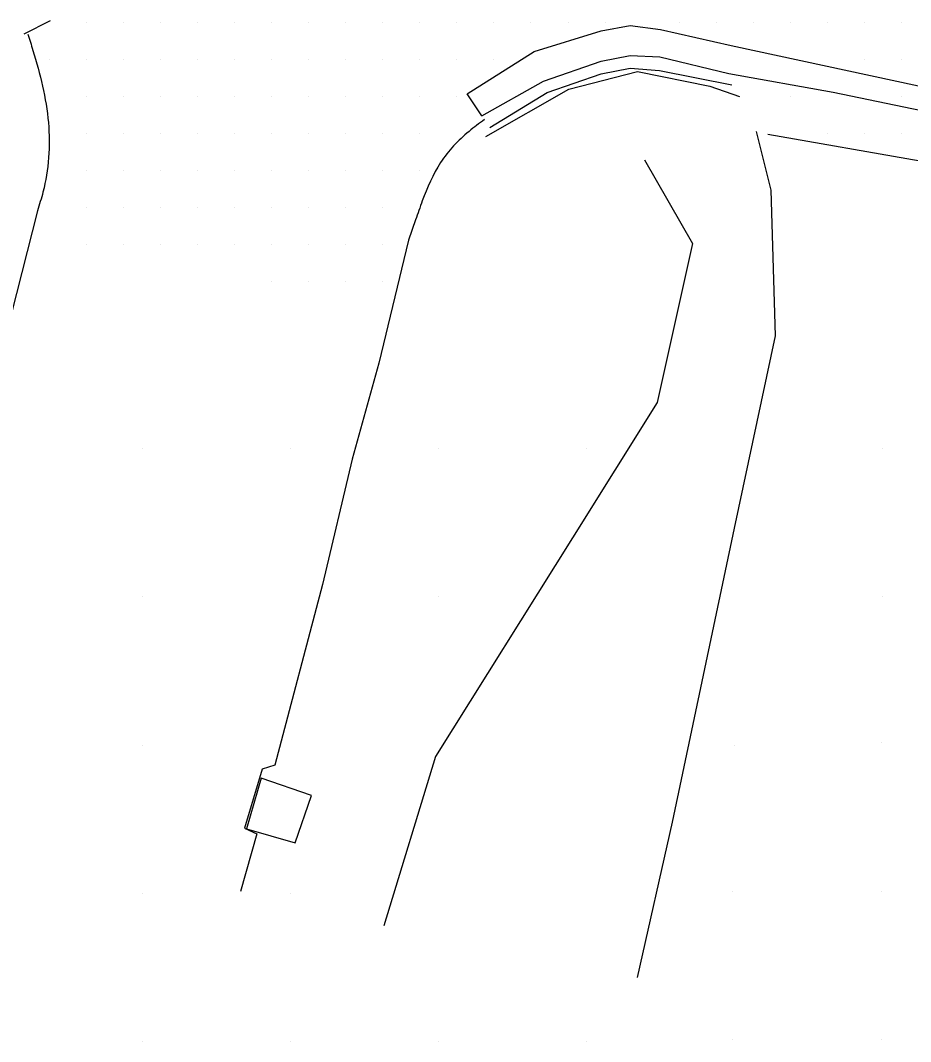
# Model space of a CAD drawing. Extents: x 1762120 to 1766775, y 709485 to 712965.
# Drawn here: x 1763091.8 to 1763151.9, y 712480 to 712548.9 of the extents above; entities that cross this region are included whole.
import ezdxf

# ---------------------------------------------------------------- set-up
doc = ezdxf.new("R2010")
doc.units = 0
for name, color, linetype in [('Exist DTM Breakline', 7, 'Continuous'), ('Exist DTM Drainline', 7, 'Continuous'), ('Exist DTM QL2 LIDAR Elevation Point', 7, 'Continuous'), ('Exist DTM Scan Elevation Point', 7, 'Continuous'), ('Exist Roads Change in Surface', 7, 'Continuous'), ('Exist Roads Curbs', 7, 'Continuous'), ('Exist Roads EOP', 7, 'Continuous'), ('Exist Roads EOP Other', 7, 'Continuous'), ('Exist Roads Soil', 7, 'Continuous')]:
    doc.layers.add(name, color=color, linetype=linetype)

msp = doc.modelspace()

# ---------------------------------------------------------------- linework, layer by layer
at = {"layer": 'Exist DTM Breakline'}
for points in [[(1763123.21, 712541.057), (1763128.803, 712544.251), (1763133.435, 712545.442), (1763138.316, 712544.468), (1763140.329, 712543.757)], [(1763133.913, 712539.485), (1763137.155, 712533.836), (1763134.756, 712523.114), (1763129.045, 712513.984), (1763119.814, 712499.235), (1763116.32, 712487.806)]]:
    msp.add_lwpolyline(points, dxfattribs=at)
at = {"layer": 'Exist DTM Drainline'}
msp.add_lwpolyline([(1763122.939, 712542.466), (1763127.096, 712544.802), (1763130.986, 712546.141), (1763132.95, 712546.517), (1763134.945, 712546.436), (1763139.611, 712545.314), (1763146.649, 712544.048), (1763152.596, 712542.826), (1763158.241, 712541.507), (1763165.95, 712539.38)], dxfattribs=at)
at = {"layer": 'Exist DTM QL2 LIDAR Elevation Point'}
for p, q in [((1763100, 712520), (1763100, 712520)), ((1763110, 712520), (1763110, 712520)), ((1763120, 712520), (1763120, 712520)), ((1763130, 712520), (1763130, 712520)), ((1763150, 712520), (1763150, 712520)), ((1763100, 712510), (1763100, 712510)), ((1763120, 712510), (1763120, 712510)), ((1763150, 712510), (1763150, 712510)), ((1763100, 712500), (1763100, 712500)), ((1763140, 712500), (1763140, 712500)), ((1763149.873, 712500.156), (1763149.873, 712500.156)), ((1763100, 712490), (1763100, 712490)), ((1763110, 712490), (1763110, 712490)), ((1763139.872, 712490.155), (1763139.872, 712490.155)), ((1763149.873, 712490.155), (1763149.873, 712490.155)), ((1763100, 712480), (1763100, 712480)), ((1763110, 712480), (1763110, 712480)), ((1763120, 712480), (1763120, 712480)), ((1763130, 712480), (1763130, 712480)), ((1763139.872, 712480.153), (1763139.872, 712480.153)), ((1763149.873, 712480.153), (1763149.873, 712480.153))]:
    msp.add_line(p, q, dxfattribs=at)
at = {"layer": 'Exist DTM Scan Elevation Point'}
for p, q in [((1763096.25, 712548.75), (1763096.25, 712548.75)), ((1763098.75, 712548.75), (1763098.75, 712548.75)), ((1763101.25, 712548.75), (1763101.25, 712548.75)), ((1763103.75, 712548.75), (1763103.75, 712548.75)), ((1763106.25, 712548.75), (1763106.25, 712548.75)), ((1763108.75, 712548.75), (1763108.75, 712548.75)), ((1763111.25, 712548.75), (1763111.25, 712548.75)), ((1763113.75, 712548.75), (1763113.75, 712548.75)), ((1763116.25, 712548.75), (1763116.25, 712548.75)), ((1763118.75, 712548.75), (1763118.75, 712548.75)), ((1763121.25, 712548.75), (1763121.25, 712548.75)), ((1763123.75, 712548.75), (1763123.75, 712548.75)), ((1763126.25, 712548.75), (1763126.25, 712548.75)), ((1763128.75, 712548.75), (1763128.75, 712548.75)), ((1763131.25, 712548.75), (1763131.25, 712548.75)), ((1763136.25, 712548.75), (1763136.25, 712548.75)), ((1763138.75, 712548.75), (1763138.75, 712548.75)), ((1763141.25, 712548.75), (1763141.25, 712548.75)), ((1763143.75, 712548.75), (1763143.75, 712548.75)), ((1763146.25, 712548.75), (1763146.25, 712548.75)), ((1763148.75, 712548.75), (1763148.75, 712548.75)), ((1763151.25, 712548.75), (1763151.25, 712548.75)), ((1763093.75, 712546.25), (1763093.75, 712546.25)), ((1763096.25, 712546.25), (1763096.25, 712546.25)), ((1763098.75, 712546.25), (1763098.75, 712546.25)), ((1763101.25, 712546.25), (1763101.25, 712546.25)), ((1763103.75, 712546.25), (1763103.75, 712546.25)), ((1763106.25, 712546.25), (1763106.25, 712546.25)), ((1763108.75, 712546.25), (1763108.75, 712546.25)), ((1763111.25, 712546.25), (1763111.25, 712546.25)), ((1763113.75, 712546.25), (1763113.75, 712546.25)), ((1763116.25, 712546.25), (1763116.25, 712546.25)), ((1763118.75, 712546.25), (1763118.75, 712546.25)), ((1763121.25, 712546.25), (1763121.25, 712546.25)), ((1763123.75, 712546.25), (1763123.75, 712546.25)), ((1763148.75, 712546.25), (1763148.75, 712546.25)), ((1763151.25, 712546.25), (1763151.25, 712546.25)), ((1763096.25, 712543.75), (1763096.25, 712543.75)), ((1763098.75, 712543.75), (1763098.75, 712543.75)), ((1763101.25, 712543.75), (1763101.25, 712543.75)), ((1763103.75, 712543.75), (1763103.75, 712543.75)), ((1763106.25, 712543.75), (1763106.25, 712543.75)), ((1763108.75, 712543.75), (1763108.75, 712543.75)), ((1763111.25, 712543.75), (1763111.25, 712543.75)), ((1763113.75, 712543.75), (1763113.75, 712543.75)), ((1763116.25, 712543.75), (1763116.25, 712543.75)), ((1763118.75, 712543.75), (1763118.75, 712543.75)), ((1763121.25, 712543.75), (1763121.25, 712543.75)), ((1763143.75, 712543.75), (1763143.75, 712543.75)), ((1763151.25, 712543.75), (1763151.25, 712543.75)), ((1763096.25, 712541.25), (1763096.25, 712541.25)), ((1763098.75, 712541.25), (1763098.75, 712541.25)), ((1763101.25, 712541.25), (1763101.25, 712541.25)), ((1763103.75, 712541.25), (1763103.75, 712541.25)), ((1763106.25, 712541.25), (1763106.25, 712541.25)), ((1763108.75, 712541.25), (1763108.75, 712541.25)), ((1763111.25, 712541.25), (1763111.25, 712541.25)), ((1763113.75, 712541.25), (1763113.75, 712541.25)), ((1763116.25, 712541.25), (1763116.25, 712541.25)), ((1763118.75, 712541.25), (1763118.75, 712541.25)), ((1763146.25, 712541.25), (1763146.25, 712541.25)), ((1763148.75, 712541.25), (1763148.75, 712541.25)), ((1763151.25, 712541.25), (1763151.25, 712541.25)), ((1763096.25, 712538.75), (1763096.25, 712538.75)), ((1763098.75, 712538.75), (1763098.75, 712538.75)), ((1763101.25, 712538.75), (1763101.25, 712538.75)), ((1763103.75, 712538.75), (1763103.75, 712538.75)), ((1763106.25, 712538.75), (1763106.25, 712538.75)), ((1763108.75, 712538.75), (1763108.75, 712538.75)), ((1763111.25, 712538.75), (1763111.25, 712538.75)), ((1763113.75, 712538.75), (1763113.75, 712538.75)), ((1763116.25, 712538.75), (1763116.25, 712538.75)), ((1763118.75, 712538.75), (1763118.75, 712538.75)), ((1763096.25, 712536.25), (1763096.25, 712536.25)), ((1763098.75, 712536.25), (1763098.75, 712536.25)), ((1763101.25, 712536.25), (1763101.25, 712536.25)), ((1763103.75, 712536.25), (1763103.75, 712536.25)), ((1763106.25, 712536.25), (1763106.25, 712536.25)), ((1763108.75, 712536.25), (1763108.75, 712536.25)), ((1763111.25, 712536.25), (1763111.25, 712536.25)), ((1763113.75, 712536.25), (1763113.75, 712536.25)), ((1763116.25, 712536.25), (1763116.25, 712536.25)), ((1763096.25, 712533.75), (1763096.25, 712533.75)), ((1763098.75, 712533.75), (1763098.75, 712533.75)), ((1763101.25, 712533.75), (1763101.25, 712533.75)), ((1763103.75, 712533.75), (1763103.75, 712533.75)), ((1763106.25, 712533.75), (1763106.25, 712533.75)), ((1763108.75, 712533.75), (1763108.75, 712533.75)), ((1763111.25, 712533.75), (1763111.25, 712533.75)), ((1763113.75, 712533.75), (1763113.75, 712533.75)), ((1763116.25, 712533.75), (1763116.25, 712533.75)), ((1763108.75, 712531.25), (1763108.75, 712531.25)), ((1763111.25, 712531.25), (1763111.25, 712531.25)), ((1763113.75, 712531.25), (1763113.75, 712531.25)), ((1763116.25, 712531.25), (1763116.25, 712531.25))]:
    msp.add_line(p, q, dxfattribs=at)
at = {"layer": 'Exist Roads Change in Surface'}
msp.add_lwpolyline([(1763142.241, 712541.215), (1763152.52, 712539.43), (1763160.451, 712537.55)], dxfattribs=at)
at = {"layer": 'Exist Roads Curbs'}
msp.add_lwpolyline([(1763123.476, 712541.661), (1763127.342, 712544.024), (1763130.986, 712545.293), (1763132.95, 712545.664), (1763134.921, 712545.524), (1763139.795, 712544.538)], dxfattribs=at)
at = {"layer": 'Exist Roads EOP'}
for points in [[(1763092.041, 712548), (1763093.828, 712548.894)], [(1763122.939, 712542.466), (1763121.95, 712543.95), (1763126.464, 712546.8), (1763130.986, 712548.193), (1763132.95, 712548.552), (1763134.994, 712548.286), (1763139.75, 712547.204)], [(1763139.75, 712547.204), (1763153.86, 712544.17), (1763166.54, 712541.36), (1763178.613, 712536.468), (1763187.653, 712532.399), (1763193.066, 712529.82), (1763201.803, 712525.342), (1763211.966, 712519.269)], [(1763092.941, 712536.054), (1763090.464, 712526.31), (1763087.261, 712514.911), (1763084.604, 712505.827), (1763085.448, 712505.1), (1763084.305, 712501.851)], [(1763118.458, 712535.447), (1763117.975, 712534.062), (1763115.985, 712525.771), (1763114.186, 712519.296), (1763112.17, 712510.833), (1763108.961, 712498.652), (1763108.12, 712498.377), (1763106.92, 712494.409), (1763107.739, 712494.005), (1763106.653, 712490.131)]]:
    msp.add_lwpolyline(points, dxfattribs=at)
for points in [[(1763092.297, 712547.968), (1763092.637, 712546.875), (1763093.679, 712541.997), (1763093.317, 712537.31), (1763092.941, 712536.054)], [(1763123.104, 712542.201), (1763122.068, 712541.411), (1763120.15, 712539.308), (1763118.917, 712536.713), (1763118.458, 712535.447)]]:
    msp.add_spline(points, degree=3, dxfattribs=at)
at = {"layer": 'Exist Roads EOP Other'}
msp.add_lwpolyline([(1763107.058, 712494.353), (1763110.326, 712493.399), (1763111.427, 712496.593), (1763108.038, 712497.774), (1763107.058, 712494.353)], dxfattribs=at)
at = {"layer": 'Exist Roads Soil'}
msp.add_lwpolyline([(1763141.457, 712541.397), (1763142.429, 712537.446), (1763142.722, 712527.624), (1763139.957, 712514.632), (1763135.781, 712494.8), (1763133.415, 712484.321)], dxfattribs=at)

doc.saveas('drawing.dxf')
